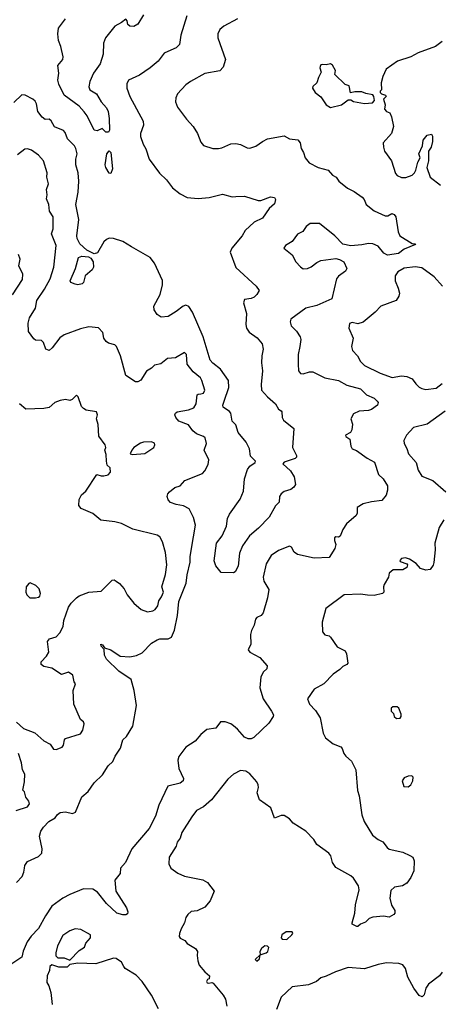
# Model space of a CAD drawing. Extents: x 1690054 to 1842981, y 782881 to 914114.
# Tile 462 of 656: x 1791078 to 1794160, y 813007 to 820218. Entities that reach past the tile are written whole.
import ezdxf

# ---------------------------------------------------------------- set-up
doc = ezdxf.new("R2010")
doc.units = 0

msp = doc.modelspace()

# ---------------------------------------------------------------- linework, layer by layer
at = {"layer": '0CON10XD'}
for points in [[(1792301.9, 820245), (1792258.6, 820105), (1792248.8, 820035), (1792225, 820010.8), (1792185, 819994.4), (1792137.8, 819972.2), (1792094, 819915), (1792033.8, 819865), (1791955, 819810.8), (1791876.7, 819775), (1791862.4, 819747.6), (1791863.6, 819715), (1791886.2, 819655), (1791982.5, 819475), (1791984.3, 819444.3), (1791964.3, 819385), (1791962.7, 819362.7), (1791982, 819305), (1792002.2, 819272.2), (1792026.4, 819196.4), (1792102.6, 819092.6), (1792155, 819044), (1792197.4, 818987.4), (1792255, 818941.2), (1792306.1, 818916.1), (1792385, 818908.1), (1792465.7, 818915.7), (1792565, 818939.2), (1792635, 818920), (1792663, 818923), (1792725, 818926), (1792825, 818894), (1792845, 818894.2), (1792915, 818919.4), (1792946.2, 818916.2), (1792952, 818902), (1792945, 818868.8), (1792905.6, 818834.4), (1792858.1, 818765), (1792796, 818735), (1792731.4, 818675), (1792708, 818635), (1792632.5, 818545), (1792620.8, 818515), (1792662.1, 818402.1), (1792810, 818265), (1792832.5, 818235), (1792816, 818205), (1792796, 818185), (1792775, 818175.7), (1792725, 818168), (1792718.9, 818145), (1792739.2, 818065), (1792735.4, 817985), (1792739.8, 817959.8), (1792759.1, 817929.1), (1792818.3, 817888.3), (1792854, 817845), (1792862.9, 817805), (1792853.6, 817756.4), (1792848.9, 817705), (1792858.5, 817645), (1792846.4, 817546.4), (1792850, 817505), (1792894.4, 817455), (1792953.3, 817405), (1792974.6, 817364.6), (1792994.3, 817354.3), (1793000, 817345), (1793000.8, 817305), (1793011.2, 817285), (1793086.2, 817225), (1793076.2, 817085), (1793107.5, 817025), (1793107.5, 817015), (1793095.9, 817004.1), (1793015, 816976.7), (1793007.5, 816965), (1793063, 816913), (1793090.5, 816870.5), (1793098.8, 816815), (1793086.7, 816795), (1793065, 816776.2), (1793015, 816762), (1792993.8, 816746.2), (1792983.1, 816726.9), (1792978.6, 816685), (1792952.8, 816657.2), (1792907.1, 816575), (1792829.2, 816495), (1792761.4, 816438.6), (1792710.8, 816365), (1792689.7, 816310.3), (1792678.6, 816215), (1792656, 816175), (1792645, 816168), (1792555, 816169.2), (1792515, 816217.5), (1792504.2, 816254.2), (1792519.6, 816385), (1792562.4, 816437.6), (1792592.4, 816507.6), (1792600, 816565), (1792615, 816596.2), (1792693.6, 816706.4), (1792717.5, 816765), (1792724.3, 816855), (1792747.3, 816922.7), (1792765, 816947.5), (1792803.3, 816975), (1792806.2, 816985), (1792770.6, 817020.6), (1792761.6, 817075), (1792738, 817125), (1792679.7, 817195), (1792661.4, 817251.4), (1792635, 817278), (1792624.4, 817335), (1792615, 817349.2), (1792569.7, 817379.7), (1792566.7, 817395), (1792575.4, 817425), (1792611.4, 817525), (1792608.8, 817575), (1792549.5, 817659.5), (1792492.9, 817702.9), (1792474.2, 817725), (1792422.9, 817895), (1792344.3, 818075), (1792317.3, 818117.3), (1792295, 818126.9), (1792275, 818120), (1792225, 818080), (1792165, 818043.1), (1792115, 818039.4), (1792085, 818059.1), (1792063.1, 818093.1), (1792061, 818119), (1792108.5, 818205), (1792125.4, 818275), (1792125, 818308), (1792066.2, 818435), (1792035, 818477.1), (1791897.5, 818555), (1791834.4, 818594.4), (1791765, 818615.5), (1791735, 818616.7), (1791715, 818608.5), (1791695, 818590.5), (1791649.1, 818510.9), (1791625, 818501.9), (1791570.8, 818530.8), (1791519.7, 818575), (1791498.9, 818615), (1791496.2, 818633.8), (1791510.9, 818755), (1791489.1, 818865), (1791506.2, 818953.8), (1791512.4, 819035), (1791505.9, 819095), (1791489.6, 819155), (1791488.7, 819195), (1791498.7, 819235), (1791490.5, 819275), (1791479.4, 819295), (1791428.6, 819345), (1791411.2, 819391.2), (1791398.8, 819405), (1791332.6, 819432.6), (1791308, 819478), (1791295, 819490), (1791265, 819486.7), (1791243.2, 819503.2), (1791210.8, 819545), (1791201.1, 819601.1), (1791191.2, 819621.2), (1791175, 819635.7), (1791117.5, 819665), (1791095, 819668), (1791035, 819612)], [(1791985.8, 820254.2), (1791943.8, 820185), (1791915, 820168), (1791885, 820170.8), (1791871.7, 820181.7), (1791865, 820210), (1791855, 820222.5), (1791823.2, 820196.8), (1791775, 820170.6), (1791708.1, 820085), (1791692.5, 820045), (1791689.1, 819965), (1791667.5, 819895), (1791619.5, 819825), (1791591.5, 819765), (1791585.7, 819725.7), (1791593.3, 819703.3), (1791642, 819675), (1791674.4, 819615), (1791715, 819571.9), (1791726.4, 819545), (1791732.7, 819495), (1791737.4, 819407.4), (1791729.2, 819395), (1791710, 819395), (1791681.7, 819421.7), (1791645, 819404.5), (1791625, 819408), (1791572.8, 819512.8), (1791551.7, 819541.7), (1791513.5, 819585), (1791405, 819665.8), (1791364.6, 819745), (1791358.2, 819775), (1791364.8, 819825), (1791357.5, 819882.5), (1791393.8, 819925), (1791397.5, 819945), (1791380.7, 820020.7), (1791362.9, 820065), (1791358.6, 820115), (1791362.5, 820155), (1791412.9, 820225)], [(1792675, 820223.8), (1792575, 820170.8), (1792545, 820146), (1792530, 820115), (1792530, 820085), (1792585.8, 819925), (1792569.3, 819870.7), (1792545, 819844), (1792435, 819824.6), (1792330, 819765)], [(1794175, 820058.8), (1794125, 820022), (1793997.5, 819975), (1793945, 819946.7), (1793846.1, 819913.9), (1793762.5, 819855), (1793738.3, 819801.7), (1793727.5, 819755), (1793730, 819705), (1793720, 819695), (1793720, 819685), (1793730, 819675), (1793757.5, 819665), (1793762.5, 819655), (1793743.8, 819635), (1793755.8, 819595), (1793752.5, 819562.5), (1793765.7, 819545.7), (1793790, 819535), (1793802.5, 819505), (1793816.7, 819435), (1793803.3, 819385), (1793742.5, 819315), (1793743.6, 819283.6), (1793752.5, 819255), (1793802, 819185), (1793831.7, 819091.7), (1793845, 819076.7), (1793875, 819062), (1793908.3, 819061.7), (1793955, 819078.8), (1793971.2, 819095), (1793982, 819115), (1793995.8, 819174.2), (1794012.5, 819205), (1794004, 819235), (1794029.2, 819295), (1794033.7, 819336.3), (1794065, 819370.8), (1794095, 819378.8), (1794103.8, 819365), (1794102, 819325), (1794093.8, 819285), (1794074, 819255), (1794073.8, 819185), (1794061.4, 819135), (1794086.5, 819065), (1794162, 819005)], [(1793355, 819574), (1793435.6, 819594.4), (1793485, 819630), (1793505, 819630), (1793525, 819617.5), (1793605, 819604), (1793662.5, 819607.5), (1793677.5, 819625), (1793673.3, 819655), (1793665, 819666.7), (1793615, 819676.2), (1793585, 819688.8), (1793535, 819690), (1793501.7, 819681.7), (1793493, 819733), (1793463.9, 819743.9), (1793386.7, 819815), (1793391.2, 819845), (1793370, 819885), (1793355, 819893.3), (1793325, 819887.5), (1793295, 819890), (1793284.1, 819885.9), (1793280, 819875), (1793277.5, 819865), (1793286.4, 819833.6), (1793267.5, 819795), (1793256.7, 819755), (1793225, 819727.5), (1793223.8, 819715), (1793243.3, 819685), (1793285, 819653.3), (1793325, 819593.8), (1793355, 819574)], [(1792330, 819765), (1792295, 819740.6), (1792235.7, 819675), (1792221.9, 819645), (1792219.5, 819615), (1792235, 819575.8), (1792299.7, 819489.7), (1792350, 819435), (1792380, 819385), (1792405, 819320), (1792425, 819296.2), (1792493.9, 819273.9), (1792533.9, 819273.9), (1792560.5, 819279.5), (1792625, 819308), (1792661.7, 819311.7), (1792695, 819303.8), (1792745, 819278), (1792765, 819277.5), (1792809.1, 819290.9), (1792856.7, 819325), (1792895, 819344), (1793015, 819366), (1793055, 819345.8), (1793116.8, 819336.8), (1793133.8, 819315), (1793140, 819275), (1793158.8, 819245), (1793170, 819205), (1793199.1, 819169.1), (1793264.5, 819134.5), (1793338.8, 819115), (1793370, 819080), (1793396.2, 819065), (1793415.8, 819035), (1793480.8, 818985), (1793530.2, 818960.2), (1793587.4, 818917.4), (1793602, 818902), (1793616, 818865), (1793675, 818817.5), (1793755, 818781.2), (1793775, 818781.2), (1793805, 818798), (1793821.7, 818791.7), (1793834.2, 818774.2), (1793851.2, 818665), (1793864, 818635), (1793955, 818577.5), (1793975, 818576.7), (1793978.3, 818571.7), (1793895, 818537.5), (1793853.9, 818506.1), (1793773.7, 818493.7), (1793746.7, 818506.7), (1793705, 818560), (1793665, 818576.4), (1793635, 818578.9), (1793585, 818567.8), (1793505, 818561.5), (1793445, 818574.2), (1793387.1, 818635), (1793275, 818725.3), (1793205.6, 818724.4), (1793177.9, 818702.1), (1793152.5, 818667.5), (1793112.8, 818647.2), (1793075, 818593.3), (1793025, 818563.3), (1793013.3, 818545), (1793075, 818496), (1793101.8, 818445), (1793135, 818406.9), (1793155, 818393.8), (1793186.2, 818395), (1793215, 818406.9), (1793255, 818439.6), (1793285, 818453.1), (1793395, 818468.1), (1793422.1, 818462.1), (1793453.3, 818445), (1793476.2, 818395), (1793466.7, 818375), (1793415, 818338.2), (1793400.1, 818319.9), (1793365, 818172.9), (1793255, 818125.6), (1793175, 818104.5), (1793065.5, 818024.5), (1793060.9, 818005), (1793066.7, 817976.7), (1793106.7, 817936.7), (1793134.3, 817895), (1793138.1, 817875), (1793130.5, 817825), (1793119.4, 817765), (1793117.5, 817695), (1793121.4, 817645), (1793135, 817626), (1793155, 817624.2), (1793202.3, 817637.7), (1793225, 817638), (1793315, 817594.5), (1793415, 817576.4), (1793475, 817540.5), (1793575.4, 817515.4), (1793620.2, 817470.2), (1793675, 817447.1), (1793698, 817425), (1793704, 817415), (1793700, 817395), (1793655, 817363.6), (1793635, 817356.4), (1793565, 817350), (1793525, 817330.8), (1793505.8, 817295), (1793517.1, 817255), (1793512.5, 817215), (1793502, 817195), (1793464.5, 817175), (1793467.5, 817165), (1793497.1, 817145), (1793505.5, 817095), (1793515.4, 817075.4), (1793545, 817064), (1793625, 817007.5), (1793678.3, 816978.3), (1793707.9, 816887.9), (1793741.2, 816855), (1793773.8, 816805), (1793772.5, 816772.5), (1793763.3, 816735), (1793732.3, 816697.7), (1793655, 816687.5), (1793595, 816671.4), (1793551.2, 816645), (1793551.2, 816605), (1793542.9, 816587.1), (1793472.5, 816525), (1793446.4, 816483.6), (1793425.7, 816434.3), (1793415, 816428.8), (1793395, 816430.8), (1793385.8, 816424.2), (1793384.4, 816405), (1793393.8, 816375), (1793386.2, 816345), (1793345, 816280), (1793235, 816273.8), (1793115, 816300.8), (1793089.5, 816319.5), (1793070.6, 816355), (1793055, 816362.2), (1792975, 816330), (1792922, 816295), (1792885, 816232.5), (1792862.1, 816135), (1792866.7, 816105), (1792904.2, 816045), (1792894.2, 815985), (1792862.5, 815875), (1792848, 815855), (1792815, 815838.9), (1792805, 815827.5), (1792795.5, 815784.5), (1792775.8, 815745), (1792770.6, 815715), (1792772.9, 815645), (1792753, 815603), (1792765, 815585.7), (1792837.9, 815547.9), (1792892.5, 815485), (1792890, 815465), (1792865, 815442.5), (1792844.2, 815405.8), (1792838, 815325), (1792862.5, 815245), (1792924.4, 815154.4), (1792936.9, 815126.9), (1792934.6, 815115), (1792903.7, 815065), (1792795, 814961), (1792775, 814950.5), (1792752.2, 814952.2), (1792724.6, 814964.6), (1792675, 815021.2), (1792645, 815046.2), (1792625, 815061.2), (1792585, 815076.2), (1792550, 815075), (1792515, 815030), (1792449.3, 815020.7), (1792405, 814983.8), (1792364.2, 814935), (1792295, 814891.1), (1792245, 814821.2), (1792238.1, 814795), (1792244.3, 814735), (1792279.5, 814660.5), (1792276, 814645), (1792254.3, 814625.7), (1792164.4, 814605), (1792098.1, 814465), (1792073.9, 814386.1), (1792027.3, 814295), (1791900, 814145), (1791853.8, 814045), (1791816.7, 814005), (1791813.3, 813965), (1791774.6, 813915.4), (1791783.8, 813835), (1791860, 813715), (1791870.8, 813685), (1791869.2, 813670.8), (1791856.7, 813663.3), (1791835, 813663.6), (1791790.6, 813675), (1791715, 813746.4), (1791647.7, 813827.7), (1791615, 813850.3), (1791545, 813853.5), (1791445, 813810.6), (1791395, 813784.2), (1791314.7, 813725.3), (1791266.7, 813655), (1791216.3, 813563.7), (1791162.9, 813507.1), (1791132.5, 813465), (1791104.3, 813395.7), (1791095, 813353.8), (1791020, 813305)], [(1791055, 813900), (1791095.5, 813944.5), (1791109.2, 813975), (1791114, 814005), (1791116.7, 814025), (1791136.1, 814053.9), (1791215, 814090), (1791241.4, 814115), (1791243.3, 814145), (1791222.4, 814237.6), (1791232.5, 814275), (1791252.2, 814305), (1791291.1, 814345), (1791337.5, 814372.5), (1791355, 814397.5), (1791375, 814413.1), (1791415, 814417.3), (1791465, 814405.7), (1791486, 814414), (1791534.4, 814525.6), (1791580.8, 814565), (1791625, 814629.2), (1791685, 814687.5), (1791727, 814753), (1791760, 814785), (1791778.9, 814825), (1791817.8, 814882.2), (1791834.6, 814945), (1791860.8, 814969.2), (1791906.9, 815045), (1791934.5, 815195), (1791916.5, 815306.5), (1791894, 815385), (1791805.9, 815445.9), (1791714, 815535), (1791700, 815565), (1791696.4, 815606.4), (1791675, 815630), (1791673.8, 815645), (1791685, 815640), (1791698.8, 815618.8), (1791745, 815603.1), (1791815, 815555.6), (1791885, 815552.2), (1791935, 815562.2), (1791975, 815580), (1792045, 815652.5), (1792085, 815677.5), (1792105, 815684.2), (1792165, 815683.6), (1792189.4, 815695), (1792212.4, 815747.6), (1792234.6, 815855), (1792245, 815957.5), (1792298.2, 816091.8), (1792305, 816153.3), (1792326.4, 816245), (1792326.7, 816285), (1792337.6, 816345), (1792366.7, 816515), (1792352.7, 816572.7), (1792320, 816635), (1792277.6, 816657.6), (1792225, 816666.2), (1792182.1, 816682.1), (1792165, 816702), (1792160, 816725), (1792164.2, 816745.8), (1792175, 816760), (1792215, 816791.5), (1792254, 816805), (1792287.1, 816842.9), (1792416.9, 816895), (1792435.7, 816914.3), (1792458.6, 816961.4), (1792464.5, 816995), (1792429.2, 817065), (1792446.2, 817115), (1792437.5, 817155), (1792426.2, 817165), (1792374.7, 817184.7), (1792347.5, 817207.5), (1792315, 817250), (1792245, 817277.5), (1792222.5, 817305), (1792216, 817325), (1792218.8, 817335), (1792232.5, 817345), (1792315, 817359.4), (1792354.6, 817375.4), (1792371.1, 817405), (1792379.3, 817470.7), (1792385, 817476.2), (1792406.7, 817476.7), (1792425, 817483.8), (1792436, 817505), (1792414, 817575), (1792402, 817595), (1792350, 817640), (1792304.2, 817694.2), (1792300.8, 817765), (1792285, 817781.2), (1792218.8, 817741.2), (1792162.3, 817737.7), (1792113.6, 817696.4), (1792065, 817688.8), (1792043.8, 817665), (1792007.2, 817642.8), (1791965, 817578), (1791945, 817566), (1791926.1, 817566.1), (1791855, 817611.2), (1791818, 817755), (1791788, 817825), (1791775, 817836), (1791729.1, 817849.1), (1791710.8, 817860.8), (1791695.6, 817885), (1791686.4, 817926.4), (1791655, 817960.8), (1791585, 817967.8), (1791525, 817953.3), (1791405, 817910.4), (1791373.2, 817886.8), (1791317.1, 817815), (1791295, 817796), (1791270.8, 817805), (1791253, 817853), (1791238.8, 817868.8), (1791195, 817870), (1791180.7, 817880.7), (1791143.6, 817933.6), (1791140.5, 817995), (1791151.2, 818035), (1791195.3, 818105), (1791205, 818160.8), (1791261.1, 818245), (1791300.4, 818319.6), (1791328.6, 818405), (1791345.5, 818565), (1791311.1, 818648.9), (1791322.9, 818685), (1791324.6, 818775), (1791295.5, 818815), (1791291.2, 818865), (1791273.8, 818905), (1791280, 818935), (1791275.8, 818975), (1791289.4, 819015), (1791276, 819065), (1791278.8, 819095), (1791253.8, 819185), (1791216.5, 819226.5), (1791165, 819261.4), (1791135, 819271.9), (1791115, 819268.2), (1791062.6, 819227.4)], [(1791745, 819090), (1791733, 819093), (1791708.8, 819135), (1791704.2, 819154.2), (1791716.2, 819235), (1791735, 819256.7), (1791745.8, 819244.2), (1791758.6, 819125), (1791745, 819090)], [(1791025, 818202.5), (1791100, 818315), (1791100.9, 818355), (1791071.1, 818415), (1791082.9, 818465), (1791068.7, 818498.7)], [(1791505, 818276.7), (1791485, 818280), (1791452.3, 818292.3), (1791447.8, 818305), (1791487.9, 818395), (1791509.2, 818475), (1791533.6, 818486.4), (1791582, 818482), (1791600.6, 818470.6), (1791615.7, 818445), (1791619.4, 818405), (1791610, 818385), (1791558.8, 818341.2), (1791546.2, 818293.8), (1791535, 818282.5), (1791505, 818276.7)], [(1794177.4, 818267.4), (1794116, 818335), (1794025, 818401.4), (1793977, 818407), (1793895, 818397.5), (1793848.7, 818371.3), (1793828.8, 818341.2), (1793829.2, 818305), (1793852.4, 818252.4), (1793860, 818215), (1793857.3, 818192.7), (1793837.7, 818162.3), (1793725, 818118.6), (1793683.8, 818075), (1793595, 818002.5), (1793555, 817990.8), (1793515, 818000), (1793495, 817992.5), (1793488.8, 817958.8), (1793520.8, 817885), (1793509.2, 817825), (1793515.7, 817795), (1793554.2, 817755), (1793574.4, 817715), (1793605, 817684.4), (1793719.2, 817629.2), (1793806.4, 817596.4), (1793875, 817609.1), (1793915.8, 817605.8), (1793955, 817588.8), (1793980.6, 817550.6), (1794005, 817527.5), (1794025, 817515.8), (1794055, 817509.4), (1794129.7, 817520.3), (1794175, 817554.3)], [(1791055, 815073.3), (1791106.4, 815026.4), (1791190, 814995), (1791255, 814936.2), (1791301.2, 814911.2), (1791327, 814877), (1791345, 814872.5), (1791389.5, 814890.5), (1791400, 814905), (1791406.7, 814945), (1791415, 814953.3), (1791525, 814988.8), (1791540.8, 815015), (1791551.7, 815061.7), (1791545, 815076.7), (1791525, 815092.5), (1791474.2, 815205), (1791470, 815305), (1791488, 815355), (1791478.3, 815368.3), (1791467.3, 815417.3), (1791435, 815440), (1791385, 815422.5), (1791315, 815468.6), (1791255, 815482), (1791236.7, 815495), (1791236.7, 815515), (1791274.3, 815555.7), (1791290.8, 815585), (1791281.2, 815665), (1791297.3, 815682.7), (1791345, 815697.5), (1791373.2, 815726.8), (1791396.8, 815775), (1791402.6, 815817.4), (1791436.4, 815915), (1791455.6, 815945), (1791495, 815984.4), (1791515, 815999.4), (1791585, 816025.7), (1791675, 816033.3), (1791755, 816113.3), (1791770, 816115), (1791785.9, 816105.9), (1791809.7, 816089.7), (1791845, 816050), (1791865.7, 816005), (1791915, 815944), (1791967.4, 815897.4), (1792015, 815881.2), (1792055, 815888.5), (1792071.8, 815898.2), (1792090.4, 815925), (1792097.5, 815962.5), (1792118.5, 815991.5), (1792132.2, 816025), (1792120, 816065), (1792146.4, 816153.6), (1792155.6, 816225), (1792146.4, 816315), (1792124.3, 816395), (1792105, 816430), (1792085, 816443.8), (1791906.8, 816486.8), (1791825, 816527.5), (1791775, 816540), (1791672.7, 816552.7), (1791615, 816601.2), (1791529.3, 816639.3), (1791510.7, 816660.7), (1791514, 816705), (1791532.1, 816737.9), (1791563.8, 816765), (1791643.9, 816886.1), (1791676.4, 816876.4), (1791695, 816878), (1791726.7, 816885), (1791742.5, 816905), (1791740, 816935), (1791720, 816955), (1791713.6, 816983.6), (1791713, 817033), (1791703.3, 817065), (1791710, 817085), (1791703.8, 817105), (1791657, 817167), (1791653.9, 817253.9), (1791642, 817295), (1791648, 817325), (1791640, 817345), (1791565, 817359.2), (1791545, 817370), (1791532, 817385), (1791506.7, 817455), (1791495, 817467.5), (1791463.6, 817436.4), (1791445, 817430), (1791415, 817435.7), (1791375, 817430), (1791335.8, 817414.2), (1791295, 817378.8), (1791255, 817369.2), (1791124.4, 817364.4), (1791078, 817405)], [(1794195, 817350.6), (1794065, 817255.5), (1793965, 817231.8), (1793913.1, 817175), (1793893.9, 817136.1), (1793895.5, 817115), (1793915, 817076.7), (1793928.3, 817038.3), (1793984.3, 816975), (1793997.9, 816917.9), (1794026, 816875), (1794105, 816842.5), (1794200.5, 816760.5)], [(1791905, 817033.3), (1791995, 817041.4), (1792062, 817085), (1792069.2, 817105), (1792066.5, 817116.5), (1792045, 817127.1), (1791986.6, 817123.4), (1791964.4, 817115.6), (1791915, 817083.8), (1791898.8, 817065), (1791888.3, 817038.3), (1791905, 817033.3)], [(1794185.7, 816554.3), (1794151.4, 816498.6), (1794120.8, 816385), (1794122.9, 816335), (1794113, 816243), (1794107.7, 816222.3), (1794085, 816192.5), (1794055, 816187.5), (1794015, 816198.8), (1793982.5, 816235), (1793935, 816267.5), (1793905, 816276.7), (1793875, 816272.5), (1793863, 816257), (1793865, 816250), (1793913.9, 816233.9), (1793920, 816225), (1793916, 816205), (1793885, 816187.9), (1793815, 816189.5), (1793786.7, 816165), (1793781.2, 816135), (1793748.3, 816081.7), (1793743.8, 816065), (1793746.7, 816025), (1793737.5, 816015), (1793675, 816001.4), (1793625.7, 816004.3), (1793575, 816011.8), (1793455, 816005.6), (1793322, 815905), (1793293.8, 815805), (1793297.5, 815735), (1793313.4, 815713.4), (1793345, 815706), (1793355, 815696.7), (1793404.5, 815624.5), (1793464, 815595), (1793473.2, 815573.2), (1793482, 815505), (1793475.4, 815494.6), (1793445, 815480), (1793425, 815459.2), (1793375, 815425.7), (1793307.1, 815355), (1793235, 815315.7), (1793186.2, 815245), (1793202, 815205), (1793245, 815160), (1793280.6, 815105), (1793303.1, 814993.1), (1793318.6, 814958.6), (1793375.4, 814915.4), (1793432.4, 814892.4), (1793441.7, 814881.7), (1793452.5, 814845), (1793468, 814825), (1793508.9, 814788.9), (1793540.6, 814725), (1793554.1, 814574.1), (1793566, 814535), (1793586.1, 814393.9), (1793603.3, 814345), (1793663.5, 814245), (1793705, 814214.3), (1793738.3, 814198.3), (1793770, 814155), (1793784.5, 814144.5), (1793885, 814120.8), (1793937.9, 814097.9), (1793958.8, 814085), (1793968.6, 814058.6), (1793965.4, 813984.6), (1793943.4, 813936.6), (1793913.8, 813895), (1793884.4, 813875.6), (1793824.1, 813865.9), (1793798.5, 813841.5), (1793790.8, 813785), (1793802.5, 813732.5), (1793825.8, 813695), (1793826, 813675), (1793818.8, 813665), (1793785, 813646.2), (1793745, 813652), (1793665, 813646.2), (1793640, 813635), (1793611.2, 813608.8), (1793575, 813593.1), (1793555, 813576.9), (1793548.3, 813578.3), (1793515, 813593.8), (1793514.2, 813604.2), (1793534.3, 813675), (1793539.2, 813735), (1793565.6, 813845), (1793560.8, 813875), (1793525, 813930), (1793505, 813949.2), (1793395, 814008.8), (1793369.2, 814045), (1793358.6, 814095), (1793344.2, 814115), (1793255, 814178.8), (1793232.5, 814215), (1793175, 814274.2), (1793083.3, 814335), (1793055.8, 814365.8), (1793015, 814390), (1792995, 814389.2), (1792945, 814370), (1792917.5, 814445), (1792835.8, 814505), (1792817.9, 814555), (1792828.1, 814595), (1792825.5, 814615.5), (1792815.5, 814635.5), (1792765, 814694.2), (1792735, 814714.2), (1792695, 814718.6), (1792645, 814692.9), (1792604.3, 814655), (1792482.9, 814505), (1792426.2, 814453.8), (1792375, 814426), (1792339.7, 814380.3), (1792267.5, 814265), (1792254, 814225), (1792232, 814195), (1792223.8, 814165), (1792173.8, 814085), (1792171.2, 814035), (1792185, 814003.8), (1792237.7, 813967.7), (1792285, 813945.8), (1792419.1, 813919.1), (1792455, 813898.8), (1792503.3, 813835), (1792474.4, 813765.6), (1792435, 813718.8), (1792378.3, 813691.7), (1792335, 813686), (1792311.2, 813665), (1792296.1, 813643.9), (1792286.7, 813605), (1792260.9, 813559.1), (1792249.6, 813525), (1792247.9, 813505), (1792255, 813490.8), (1792287.5, 813475), (1792305, 813453.3), (1792367.1, 813417.1), (1792380, 813395), (1792378, 813365)], [(1791153, 815983), (1791195, 815984.2), (1791215, 815988), (1791225, 815996.7), (1791230, 816015), (1791220.7, 816050.7), (1791196.7, 816075), (1791155, 816093.3), (1791145, 816090), (1791126.2, 816065), (1791123.9, 816026.1), (1791130, 816005), (1791153, 815983)], [(1793839.5, 815099.5), (1793865, 815102), (1793873.3, 815115), (1793873, 815133), (1793857.5, 815175), (1793845, 815186.7), (1793813, 815187), (1793800, 815175), (1793800, 815155), (1793817, 815137), (1793823.3, 815115), (1793839.5, 815099.5)], [(1791053.2, 814426.8), (1791135, 814453.1), (1791149.5, 814475), (1791145.5, 814495.5), (1791123.3, 814525), (1791113.6, 814563.6), (1791102.5, 814575), (1791113.6, 814636.4), (1791115, 814692.5), (1791097.8, 814725), (1791091.1, 814775), (1791070.6, 814845)], [(1793925, 814600), (1793943.3, 814615), (1793960, 814645), (1793961.7, 814671.7), (1793951.7, 814681.7), (1793925, 814678.8), (1793895, 814666.2), (1793880, 814645), (1793893.6, 814603.6), (1793925, 814600)], [(1791445, 813330), (1791515, 813402.5), (1791553, 813427), (1791563.3, 813455), (1791596.7, 813495), (1791596.4, 813516.4), (1791525.9, 813555.9), (1791485, 813560), (1791445, 813546.2), (1791395, 813511.2), (1791356.2, 813435), (1791342, 813385), (1791343.6, 813363.6), (1791358.3, 813348.3), (1791405, 813347.5), (1791445, 813330)], [(1793035, 813482), (1793073.3, 813515), (1793080, 813525), (1793075, 813537.5), (1793031.2, 813538.8), (1793000, 813515), (1792993.3, 813495), (1793002.5, 813485), (1793035, 813482)], [(1792815, 813323.3), (1792835, 813340), (1792840, 813370), (1792885, 813383.8), (1792896.7, 813395), (1792903, 813423), (1792895, 813432.5), (1792875, 813436), (1792850, 813415), (1792837.5, 813395), (1792840, 813370), (1792802.5, 813335), (1792815, 813323.3)], [(1792378, 813365), (1792382.9, 813325), (1792394, 813295), (1792435, 813246), (1792470, 813215), (1792467.5, 813195), (1792455, 813189.2), (1792447.1, 813175), (1792450.8, 813165), (1792465, 813161.4), (1792485, 813166.7), (1792495, 813161.2), (1792570, 813075), (1792586.2, 813045), (1792596.2, 812995)], [(1792094.6, 812974.6), (1792043.8, 813075), (1791975.5, 813175), (1791930.9, 813220.9), (1791850.2, 813270.2), (1791840.8, 813285), (1791824.2, 813315), (1791785, 813341.9), (1791765, 813346.4), (1791635, 813304.4), (1791505, 813308.8), (1791445, 813300), (1791425, 813280), (1791365, 813280), (1791315, 813296.7), (1791300, 813285), (1791296.7, 813255), (1791278.8, 813215), (1791276.4, 813166.4), (1791291.7, 813141.7), (1791305.4, 813095), (1791316.2, 813005)], [(1794175, 813242.5), (1794155, 813216.2), (1794073.8, 813155), (1794054.2, 813125), (1794042.7, 813077.3), (1794027.7, 813062.3), (1794005, 813072), (1793966.9, 813125), (1793923.3, 813205), (1793905, 813270.8), (1793886.2, 813296.2), (1793855.6, 813305.6), (1793765, 813310), (1793705, 813299.6), (1793605, 813267.5), (1793485, 813276.2), (1793393.3, 813245), (1793325, 813212.5), (1793285, 813202), (1793253.3, 813175), (1793195, 813149.2), (1793075, 813135.8), (1792995, 813058.8), (1792959.4, 812970.6)]]:
    msp.add_lwpolyline(points, dxfattribs=at)

doc.saveas('drawing.dxf')
